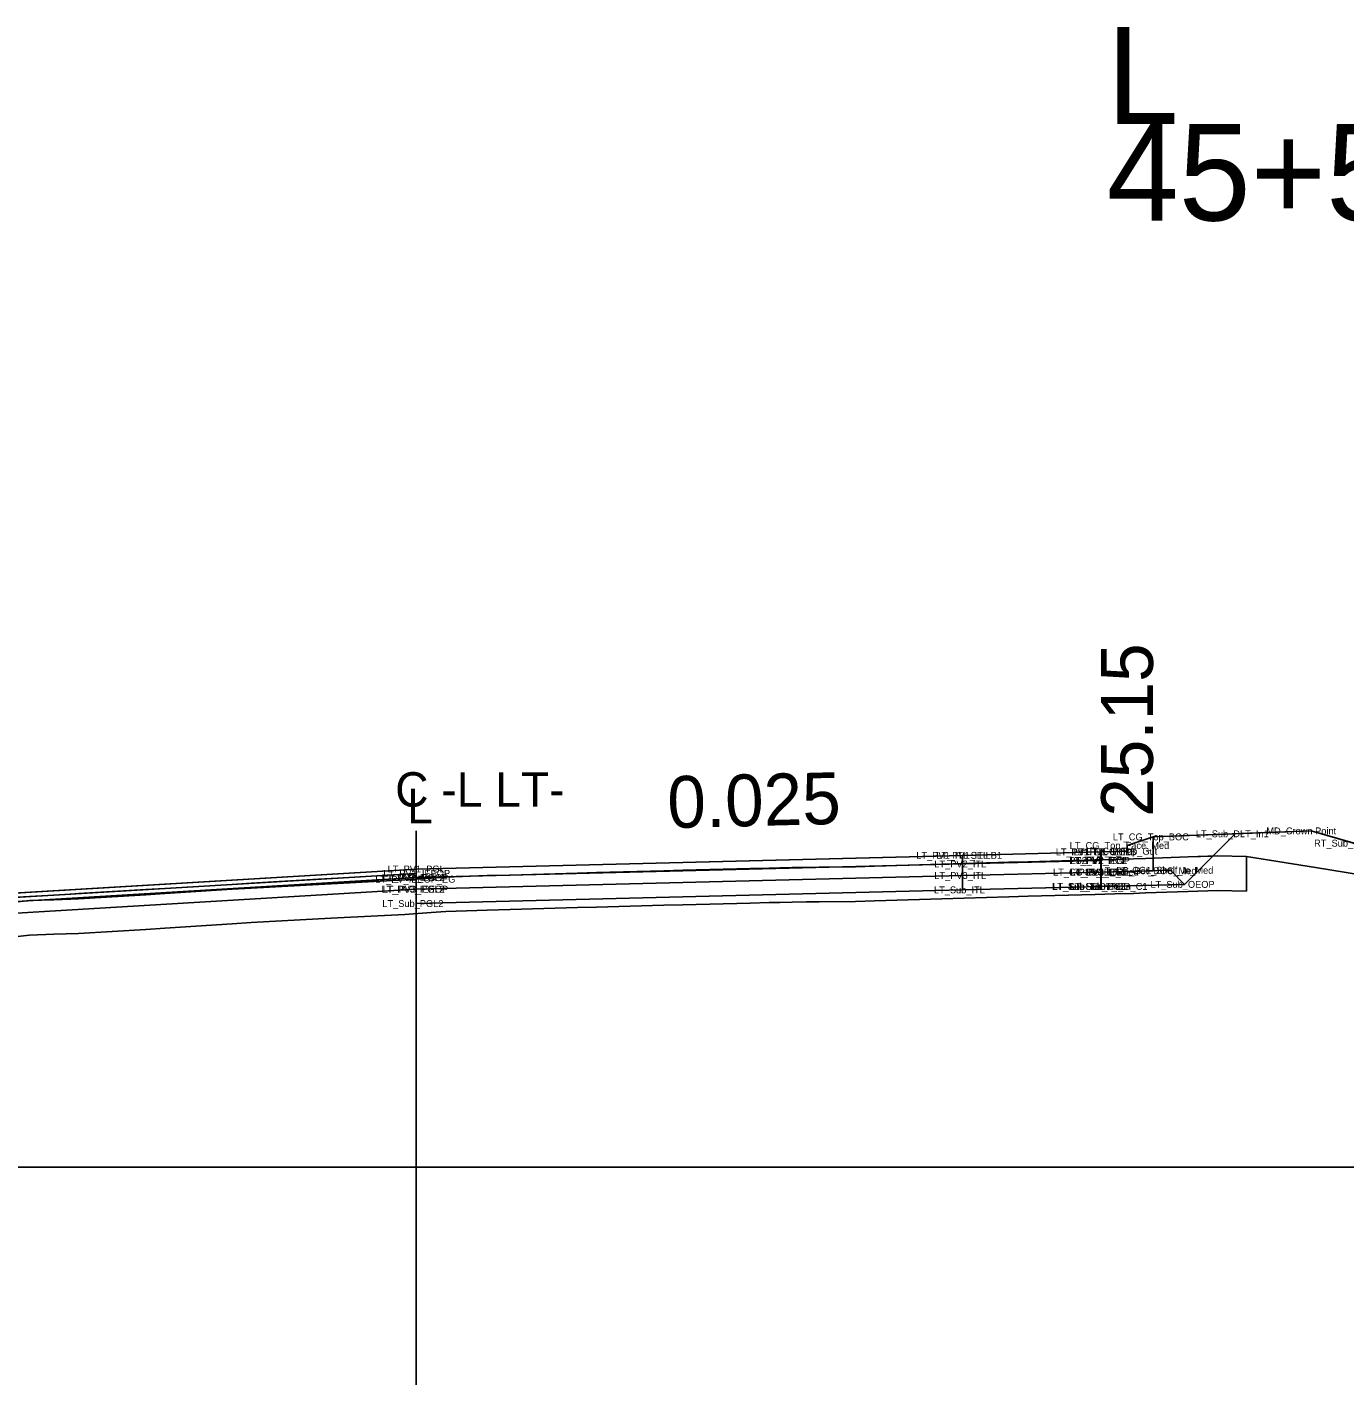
# Model space of a CAD drawing. Extents: x 2177029 to 2201446, y 59897 to 78390.
# Drawn here: x 2200201.47 to 2200239.62, y 66401.01 to 66440.32 of the extents above; entities that cross this region are included whole.
import ezdxf

# ---------------------------------------------------------------- set-up
doc = ezdxf.new("R2010")
doc.units = 0
for name, color, linetype in [('Exist CMT Pavement', 7, 'Continuous'), ('Exist Cross Section Cell', 7, 'Continuous'), ('Exist PHM Roadway Shape', 7, 'Continuous'), ('Exist XS Ground Line', 7, 'Continuous'), ('Old_Level_11', 7, 'Continuous'), ('Prop CMT Conc Surface', 7, 'Continuous'), ('Prop CMT Concrete Structures', 7, 'Continuous'), ('Prop CMT Guardrail Graphics', 7, 'Continuous'), ('Prop CMT Pvmt Course 1', 7, 'Continuous'), ('Prop CMT Pvmt Course 1 CG', 7, 'Continuous'), ('Prop CMT Pvmt Course 2', 7, 'Continuous'), ('Prop CMT Pvmt Course 2 CG', 7, 'Continuous'), ('Prop CMT Pvmt Course 3', 7, 'Continuous'), ('Prop CMT Pvmt Course 4', 7, 'Continuous'), ('Prop CMT Pvmt Surface', 7, 'Continuous'), ('Prop CMT Pvmt Wedge Surface 1', 7, 'Continuous'), ('Prop CMT Slope Grass', 7, 'Continuous'), ('Prop CMT Subgrade Earthwork', 7, 'Continuous'), ('Prop CMT Top Wall Envelope', 7, 'Continuous'), ('Prop Hatching', 7, 'Continuous'), ('Prop Horizontal Alignment', 7, 'Continuous'), ('Prop Retaining Wall', 7, 'Continuous'), ('Prop Terminator CELL', 7, 'Continuous'), ('Prop XS Side Slope Text', 7, 'Continuous'), ('Scratch_Level_0', 7, 'Continuous'), ('Scratch_Level_9', 7, 'Continuous')]:
    doc.layers.add(name, color=color, linetype=linetype)

msp = doc.modelspace()

# ---------------------------------------------------------------- linework, layer by layer
at = {"layer": 'Exist CMT Pavement'}
msp.add_line((2200212.732, 66401.006), (2200212.732, 66417.052), dxfattribs=at)
at = {"layer": 'Exist Cross Section Cell'}
msp.add_line((2200042.732, 66407.31), (2200242.732, 66407.31), dxfattribs=at)
at = {"layer": 'Exist XS Ground Line'}
msp.add_lwpolyline([(2200201.019, 66414.972), (2200201.537, 66415.03), (2200202.24, 66415.053), (2200202.952, 66415.077), (2200204.906, 66415.197), (2200205.452, 66415.231), (2200207.407, 66415.359), (2200207.952, 66415.394), (2200209.906, 66415.497), (2200210.452, 66415.527), (2200212.405, 66415.632), (2200213.169, 66415.681), (2200213.593, 66415.713), (2200214.792, 66415.752), (2200215.452, 66415.771), (2200217.403, 66415.827), (2200217.952, 66415.841), (2200219.902, 66415.896), (2200220.452, 66415.911), (2200222.401, 66415.959), (2200222.952, 66415.972), (2200223.26, 66415.977), (2200223.617, 66415.984), (2200224.039, 66415.991), (2200224.402, 66415.998), (2200225.452, 66416.008), (2200226.005, 66416.024), (2200227.952, 66416.081), (2200229.897, 66416.139), (2200230.452, 66416.154), (2200232.396, 66416.209), (2200232.952, 66416.224), (2200233.508, 66416.238), (2200233.854, 66416.253), (2200235.084, 66416.294), (2200235.937, 66416.322), (2200236.779, 66416.304), (2200238.778, 66415.988), (2200240.966, 66415.63)], dxfattribs=at)
at = {"layer": 'Prop CMT Conc Surface'}
for points in [[(2200212.732, 66415.819), (2200182.033, 66413.977)], [(2200212.732, 66415.944), (2200212.732, 66415.694), (2200212.732, 66415.694), (2200212.732, 66415.819)]]:
    msp.add_lwpolyline(points, dxfattribs=at)
at = {"layer": 'Prop CMT Concrete Structures'}
for p, q in [((2200232.558, 66416.44), (2200232.567, 66416.44)), ((2200232.567, 66416.44), (2200232.568, 66416.44)), ((2200212.732, 66415.944), (2200228.56, 66416.34)), ((2200228.56, 66416.34), (2200228.558, 66416.34)), ((2200212.732, 66415.944), (2200176.732, 66413.784))]:
    msp.add_line(p, q, dxfattribs=at)
at = {"layer": 'Prop CMT Guardrail Graphics'}
for points in [[(2200212.732, 66415.944), (2200212.732, 66415.36)], [(2200212.732, 66415.36), (2200176.732, 66413.201)]]:
    msp.add_lwpolyline(points, dxfattribs=at)
at = {"layer": 'Prop CMT Pvmt Course 1'}
for points in [[(2200212.732, 66415.65), (2200212.405, 66415.632), (2200210.452, 66415.527), (2200209.906, 66415.497), (2200207.952, 66415.394), (2200207.407, 66415.359), (2200205.452, 66415.231), (2200204.906, 66415.197), (2200202.952, 66415.077), (2200202.733, 66415.069), (2200202.24, 66415.053), (2200201.795, 66415.038)], [(2200202.24, 66415.065), (2200202.733, 66415.094), (2200202.952, 66415.108), (2200204.906, 66415.225), (2200205.452, 66415.258), (2200207.407, 66415.375), (2200207.952, 66415.408), (2200209.906, 66415.525), (2200210.452, 66415.558), (2200212.405, 66415.675), (2200212.732, 66415.694)], [(2200212.732, 66415.694), (2200212.732, 66415.65)], [(2200201.795, 66415.038), (2200202.24, 66415.065)]]:
    msp.add_lwpolyline(points, dxfattribs=at)
at = {"layer": 'Prop CMT Pvmt Course 1 CG'}
for points in [[(2200232.558, 66415.856), (2200228.558, 66415.756)], [(2200228.558, 66415.756), (2200228.558, 66415.34)], [(2200232.558, 66415.44), (2200232.558, 66415.856)], [(2200228.558, 66415.34), (2200232.558, 66415.44)]]:
    msp.add_lwpolyline(points, dxfattribs=at)
at = {"layer": 'Prop CMT Pvmt Course 2'}
for points in [[(2200212.732, 66415.36), (2200228.558, 66415.756)], [(2200228.558, 66415.756), (2200228.558, 66415.34)], [(2200232.558, 66415.856), (2200232.568, 66415.856)], [(2200232.558, 66415.439), (2200232.558, 66415.856)], [(2200232.568, 66415.856), (2200232.568, 66415.44)], [(2200212.732, 66414.944), (2200212.732, 66415.36)], [(2200228.558, 66415.34), (2200212.732, 66414.944)], [(2200232.568, 66415.44), (2200232.558, 66415.439)]]:
    msp.add_lwpolyline(points, dxfattribs=at)
at = {"layer": 'Prop CMT Pvmt Course 2 CG'}
for points in [[(2200232.558, 66416.44), (2200232.568, 66416.44)], [(2200232.558, 66416.189), (2200232.558, 66416.44)], [(2200232.568, 66416.44), (2200232.568, 66416.19)], [(2200212.732, 66415.944), (2200228.558, 66416.34)], [(2200228.558, 66416.09), (2200212.732, 66415.694)], [(2200228.558, 66416.34), (2200228.558, 66416.09)], [(2200232.568, 66416.19), (2200232.558, 66416.189)], [(2200212.732, 66415.944), (2200176.732, 66413.784)], [(2200182.033, 66413.977), (2200212.732, 66415.819)], [(2200212.732, 66415.694), (2200212.732, 66415.944)], [(2200212.732, 66415.694), (2200212.732, 66415.944)], [(2200212.732, 66415.819), (2200212.732, 66415.694), (2200212.732, 66415.694)]]:
    msp.add_lwpolyline(points, dxfattribs=at)
at = {"layer": 'Prop CMT Pvmt Course 3'}
msp.add_line((2200212.732, 66415.653), (2200212.732, 66414.944), dxfattribs=at)
for points in [[(2200236.449, 66416.965), (2200234.985, 66415.5)], [(2200212.732, 66414.944), (2200228.558, 66415.34)], [(2200228.558, 66415.34), (2200232.558, 66415.44)], [(2200232.558, 66415.439), (2200232.568, 66415.44)], [(2200232.568, 66415.44), (2200234.985, 66415.5)], [(2200232.568, 66415.44), (2200232.568, 66415.44)]]:
    msp.add_lwpolyline(points, dxfattribs=at)
at = {"layer": 'Prop CMT Pvmt Course 4'}
msp.add_lwpolyline([(2200228.558, 66416.34), (2200232.558, 66416.44)], dxfattribs=at)
at = {"layer": 'Prop CMT Pvmt Surface'}
for points in [[(2200201.019, 66415.117), (2200201.537, 66415.148), (2200202.24, 66415.19), (2200202.733, 66415.219), (2200202.952, 66415.233), (2200204.906, 66415.35), (2200205.452, 66415.383), (2200207.407, 66415.5), (2200207.952, 66415.533), (2200209.906, 66415.65), (2200210.452, 66415.683), (2200212.405, 66415.8), (2200212.732, 66415.819)], [(2200212.732, 66415.694), (2200212.405, 66415.675), (2200210.452, 66415.558), (2200209.906, 66415.525), (2200207.952, 66415.408), (2200207.407, 66415.375), (2200205.452, 66415.258), (2200204.906, 66415.225), (2200202.952, 66415.108), (2200202.733, 66415.094), (2200202.24, 66415.065), (2200201.795, 66415.038), (2200201.537, 66415.03), (2200201.402, 66415.015)], [(2200212.732, 66415.819), (2200212.732, 66415.694)]]:
    msp.add_lwpolyline(points, dxfattribs=at)
at = {"layer": 'Prop CMT Pvmt Wedge Surface 1'}
for p, q in [((2200236.779, 66416.304), (2200236.779, 66415.304)), ((2200230.452, 66415.154), (2200232.396, 66415.209)), ((2200232.396, 66415.209), (2200232.952, 66415.224)), ((2200232.952, 66415.224), (2200233.508, 66415.238)), ((2200233.508, 66415.238), (2200233.854, 66415.253)), ((2200233.854, 66415.253), (2200235.084, 66415.294)), ((2200235.084, 66415.294), (2200235.937, 66415.322)), ((2200235.937, 66415.322), (2200236.779, 66415.304)), ((2200236.779, 66415.304), (2200236.779, 66415.304)), ((2200214.792, 66414.752), (2200215.452, 66414.771)), ((2200215.452, 66414.771), (2200217.403, 66414.827)), ((2200217.403, 66414.827), (2200217.952, 66414.841)), ((2200217.952, 66414.841), (2200219.902, 66414.896)), ((2200219.902, 66414.896), (2200220.452, 66414.911)), ((2200220.452, 66414.911), (2200222.401, 66414.959)), ((2200222.401, 66414.959), (2200222.952, 66414.972)), ((2200222.952, 66414.972), (2200223.26, 66414.977)), ((2200223.26, 66414.977), (2200223.617, 66414.984)), ((2200223.617, 66414.984), (2200224.039, 66414.991)), ((2200224.039, 66414.991), (2200224.402, 66414.998)), ((2200224.402, 66414.998), (2200225.452, 66415.008)), ((2200225.452, 66415.008), (2200226.005, 66415.024)), ((2200226.005, 66415.024), (2200227.952, 66415.081)), ((2200227.952, 66415.081), (2200229.897, 66415.139)), ((2200229.897, 66415.139), (2200230.452, 66415.154)), ((2200207.407, 66414.359), (2200207.952, 66414.394)), ((2200207.952, 66414.394), (2200209.906, 66414.497)), ((2200209.906, 66414.497), (2200210.452, 66414.527)), ((2200210.452, 66414.527), (2200212.405, 66414.632)), ((2200212.405, 66414.632), (2200213.169, 66414.681)), ((2200213.169, 66414.681), (2200213.593, 66414.713)), ((2200213.593, 66414.713), (2200214.792, 66414.752)), ((2200201.019, 66413.972), (2200201.537, 66414.03)), ((2200201.537, 66414.03), (2200202.24, 66414.053)), ((2200202.24, 66414.053), (2200202.952, 66414.077)), ((2200202.952, 66414.077), (2200204.906, 66414.197)), ((2200204.906, 66414.197), (2200205.452, 66414.231)), ((2200205.452, 66414.231), (2200207.407, 66414.359))]:
    msp.add_line(p, q, dxfattribs=at)
at = {"layer": 'Prop CMT Slope Grass'}
for points in [[(2200212.732, 66415.694), (2200228.558, 66416.09)], [(2200228.558, 66416.09), (2200228.558, 66415.756)], [(2200232.558, 66416.189), (2200232.568, 66416.19)], [(2200232.558, 66415.856), (2200232.558, 66416.189)], [(2200232.568, 66416.19), (2200232.568, 66415.856)], [(2200228.558, 66415.756), (2200212.732, 66415.36)], [(2200212.732, 66415.36), (2200212.732, 66415.694)], [(2200232.568, 66415.856), (2200232.558, 66415.856)]]:
    msp.add_lwpolyline(points, dxfattribs=at)
at = {"layer": 'Prop CMT Subgrade Earthwork'}
for points in [[(2200212.732, 66415.694), (2200176.732, 66413.534)], [(2200212.732, 66415.944), (2200212.732, 66415.694)]]:
    msp.add_lwpolyline(points, dxfattribs=at)
at = {"layer": 'Prop Hatching'}
for points in [[(2200234.078, 66416.875), (2200238.645, 66417.048)], [(2200243.212, 66415.734), (2200238.645, 66417.048)]]:
    msp.add_lwpolyline(points, dxfattribs=at)
at = {"layer": 'Prop Horizontal Alignment'}
for points in [[(2200232.568, 66415.856), (2200234.578, 66415.907), (2200234.985, 66415.5)], [(2200232.568, 66415.44), (2200232.568, 66415.856)], [(2200234.985, 66415.5), (2200232.568, 66415.44)]]:
    msp.add_lwpolyline(points, dxfattribs=at)
at = {"layer": 'Prop Retaining Wall'}
msp.add_lwpolyline([(2200232.568, 66416.44), (2200233.318, 66416.459), (2200233.319, 66416.625), (2200234.078, 66416.875)], dxfattribs=at)
at = {"layer": 'Prop Terminator CELL'}
for points in [[(2200232.568, 66416.44), (2200233.318, 66416.459), (2200233.319, 66416.625), (2200234.078, 66416.875)], [(2200234.078, 66416.875), (2200234.078, 66415.894)], [(2200232.568, 66415.856), (2200232.568, 66416.44)], [(2200234.078, 66415.894), (2200232.568, 66415.856)]]:
    msp.add_lwpolyline(points, dxfattribs=at)
at = {"layer": 'Prop XS Side Slope Text'}
msp.add_lwpolyline([(2200176.722, 66413.783), (2200212.732, 66415.944), (2200228.558, 66416.34), (2200232.558, 66416.44), (2200233.318, 66416.459), (2200233.319, 66416.625), (2200234.078, 66416.875), (2200236.449, 66416.965), (2200235.801, 66416.317), (2200235.084, 66416.294), (2200233.854, 66416.253), (2200233.508, 66416.238), (2200232.952, 66416.224), (2200232.396, 66416.209), (2200230.452, 66416.154), (2200229.897, 66416.139), (2200227.952, 66416.081), (2200226.005, 66416.024), (2200225.452, 66416.008), (2200224.402, 66415.998), (2200224.039, 66415.991), (2200223.617, 66415.984), (2200223.26, 66415.977), (2200222.952, 66415.972), (2200222.401, 66415.959), (2200220.452, 66415.911), (2200219.902, 66415.896), (2200217.952, 66415.841), (2200217.403, 66415.827), (2200215.452, 66415.771), (2200214.792, 66415.752), (2200213.593, 66415.713), (2200213.169, 66415.681), (2200212.732, 66415.653), (2200212.405, 66415.632), (2200210.452, 66415.527), (2200209.906, 66415.497), (2200207.952, 66415.394), (2200207.407, 66415.359), (2200205.452, 66415.231), (2200204.906, 66415.197), (2200202.952, 66415.077), (2200202.24, 66415.053), (2200201.537, 66415.03), (2200201.019, 66414.972)], dxfattribs=at)
for points in [[(2200235.937, 66416.322), (2200236.779, 66416.304), (2200238.778, 66415.988), (2200240.966, 66415.63), (2200239.878, 66416.694), (2200238.645, 66417.048), (2200236.449, 66416.965), (2200235.801, 66416.317)], [(2200212.732, 66414.944), (2200228.558, 66415.34), (2200232.568, 66415.44), (2200234.985, 66415.5), (2200235.801, 66416.317), (2200235.084, 66416.294), (2200233.854, 66416.253), (2200233.508, 66416.238), (2200232.952, 66416.224), (2200232.396, 66416.209), (2200230.452, 66416.154), (2200229.897, 66416.139), (2200227.952, 66416.081), (2200226.005, 66416.024), (2200225.452, 66416.008), (2200224.402, 66415.998), (2200224.039, 66415.991), (2200223.617, 66415.984), (2200223.26, 66415.977), (2200222.952, 66415.972), (2200222.401, 66415.959), (2200220.452, 66415.911), (2200219.902, 66415.896), (2200217.952, 66415.841), (2200217.403, 66415.827), (2200215.452, 66415.771), (2200214.792, 66415.752), (2200213.593, 66415.713), (2200213.169, 66415.681), (2200212.732, 66415.653)]]:
    msp.add_lwpolyline(points, close=True, dxfattribs=at)
at = {"layer": 'Scratch_Level_0'}
for points in [[(2200228.558, 66416.09), (2200232.558, 66416.19)], [(2200228.558, 66415.756), (2200228.558, 66416.09)], [(2200232.558, 66416.19), (2200232.558, 66415.856)], [(2200232.558, 66415.856), (2200228.558, 66415.756)]]:
    msp.add_lwpolyline(points, dxfattribs=at)
at = {"layer": 'Scratch_Level_9'}
for points in [[(2200228.558, 66416.34), (2200232.558, 66416.44)], [(2200232.558, 66416.44), (2200232.558, 66416.19)], [(2200228.558, 66416.09), (2200228.558, 66416.34)], [(2200232.558, 66416.19), (2200228.558, 66416.09)]]:
    msp.add_lwpolyline(points, dxfattribs=at)

# ---------------------------------------------------------------- texts
at = {"layer": 'Exist CMT Pavement'}
for s, p in [('C -L LT-', (2200212.126, 66417.748)), ('L', (2200212.47, 66417.267))]:
    msp.add_text(s, height=1, dxfattribs=at).set_placement(p)
at = {"layer": 'Exist Cross Section Cell'}
for s, p in [('L', (2200232.732, 66437.524)), ('45+50.00 / 1', (2200232.732, 66434.724))]:
    msp.add_text(s, height=2.8, dxfattribs=at).set_placement(p)
at = {"layer": 'Exist PHM Roadway Shape'}
for s, p in [('MD_Crown Point', (2200237.352, 66416.948)), ('LT_CG_Top_Face_Med', (2200231.656, 66416.525)), ('LT_CG_Top_BOC', (2200232.907, 66416.775)), ('LT_Sub_DLT_In1', (2200235.31, 66416.865)), ('RT_Sub_DLT_In1', (2200238.734, 66416.594)), ('LT_PV1_ITL SE LB1', (2200227.215, 66416.24)), ('LT_PV1_ITL', (2200227.794, 66416.24)), ('LT_PV1_ITL SE LB', (2200231.255, 66416.34)), ('PS1_LT_IEOP', (2200231.703, 66416.34)), ('LT_PV1_ITL1', (2200231.772, 66416.34)), ('LT_CG_Top_Gut', (2200232.142, 66416.359)), ('LT_PV1_PGL', (2200211.91, 66415.844)), ('LT_PV2_ITL', (2200227.737, 66415.99)), ('LT_CG_Bot_IE_Med', (2200231.175, 66415.756)), ('PS2_LT_IEOP', (2200231.647, 66416.09)), ('LT_PV2_ITL2', (2200231.658, 66416.09)), ('LT_PV3_ITL2', (2200231.658, 66415.756)), ('LT_PV2_PGL', (2200231.68, 66416.089)), ('LT_PV3_PGL', (2200231.68, 66415.756)), ('PS3_IEOP', (2200231.916, 66415.756)), ('LT_CG_Bot_BOC_Med', (2200232.521, 66415.794)), ('LT_CG1_Shelf_In_Med', (2200233.006, 66415.807)), ('LT_PV_IEEOP_EG', (2200211.551, 66415.549)), ('LT_PV2_IEEOP', (2200211.728, 66415.594)), ('LT_PV2_PGL2', (2200211.764, 66415.594)), ('LT_PV1_IEEOP', (2200211.784, 66415.719)), ('LT_PV3_ITL', (2200227.737, 66415.656)), ('LT_Sub_OEOP', (2200233.996, 66415.4)), ('LT_PV3_IEEOP', (2200211.728, 66415.26)), ('LT_PV3_PGL2', (2200211.764, 66415.26)), ('LT_Sub_ITL', (2200227.728, 66415.24)), ('LT_Sub_Trench_In', (2200231.141, 66415.34)), ('LT_Sub_IEOT_CG_C1', (2200231.161, 66415.34)), ('LT_Sub_ITL2', (2200231.649, 66415.34)), ('LT_Sub_PGL', (2200231.67, 66415.339)), ('LT_Sub_PGL2', (2200211.754, 66414.844))]:
    msp.add_text(s, height=0.2, dxfattribs=at).set_placement(p)
at = {"layer": 'Old_Level_11'}
msp.add_text('0.025', height=1.5, rotation=1.4324, dxfattribs=at).set_placement((2200220.025, 66417.127))
at = {"layer": 'Prop CMT Top Wall Envelope'}
msp.add_text('25.15', height=1.5, rotation=90, dxfattribs=at).set_placement((2200234.068, 66417.459))

doc.saveas('drawing.dxf')
